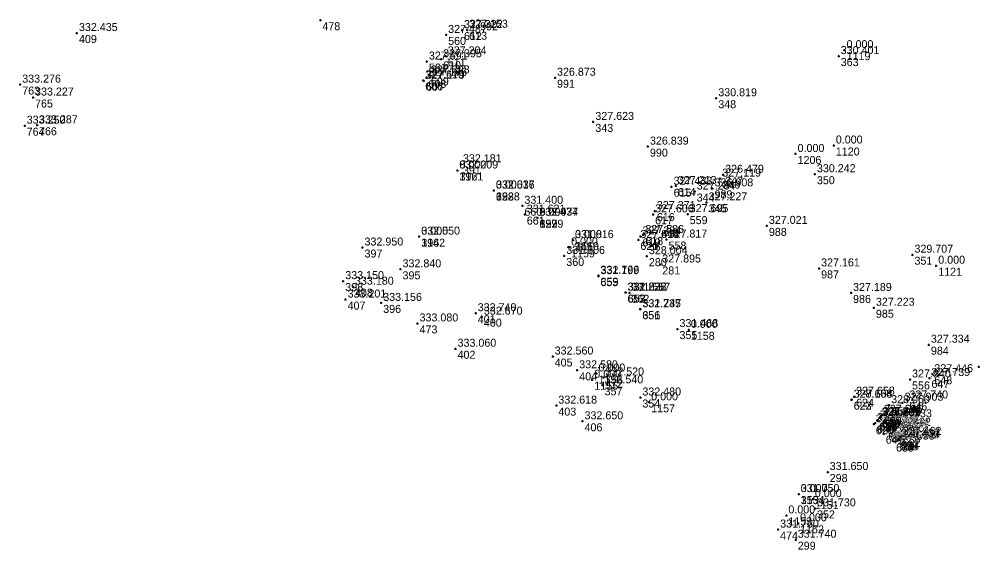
# Model space of a CAD drawing. Extents: x -829398 to -819400, y -1074439 to -1067977.
# Drawn here: x -820251.5 to -820107.5, y -1071703.4 to -1071623.8 of the extents above; entities that cross this region are included whole.
import ezdxf

# ---------------------------------------------------------------- set-up
doc = ezdxf.new("R2010")
doc.units = 0
for name, color, linetype in [('Vrstva 60', 7, 'Continuous'), ('Vrstva 61', 7, 'Continuous'), ('Čísla bodů_doměření_2012', 7, 'Continuous')]:
    doc.layers.add(name, color=color, linetype=linetype)

# ---------------------------------------------------------------- blocks, each defined once
blk = doc.blocks.new('BOD')
at = {"layer": 'Čísla bodů_doměření_2012'}
for p, q in [((-0.15, 0), (0.15, 0)), ((0, -0.15), (0, 0.15))]:
    blk.add_line(p, q, dxfattribs=at)

msp = doc.modelspace()

# ---------------------------------------------------------------- block references
at = {"layer": 'Vrstva 60'}
for p in [(-820206.381, -1071623.942), (-820182.724, -1071623.959), (-820242.877, -1071625.866), (-820185.146, -1071625.432), (-820184.371, -1071625.374), (-820187.525, -1071626.154), (-820127.777, -1071628.44), (-820190.409, -1071630.146), (-820188.277, -1071629.808), (-820187.581, -1071629.365), (-820128.662, -1071629.33), (-820190.96, -1071632.968), (-820190.846, -1071633.037), (-820190.487, -1071632.591), (-820190.106, -1071632.235), (-820171.199, -1071632.579), (-820251.388, -1071633.611), (-820249.46, -1071635.55), (-820147.02, -1071635.658), (-820250.715, -1071639.776), (-820248.87, -1071639.71), (-820165.455, -1071639.209), (-820157.265, -1071642.918), (-820129.397, -1071642.75), (-820135.127, -1071644.02), (-820185.306, -1071645.562), (-820185.83, -1071646.5), (-820185.83, -1071646.5), (-820145.986, -1071647.142), (-820132.23, -1071647.056), (-820153.718, -1071648.932), (-820153.083, -1071648.824), (-820146.417, -1071647.718), (-820180.358, -1071649.52), (-820180.35, -1071649.49), (-820180.35, -1071649.49), (-820150.251, -1071649.655), (-820147.58, -1071649.18), (-820176.092, -1071651.796), (-820148.471, -1071651.28), (-820175.733, -1071653.12), (-820156.492, -1071653.081), (-820156.224, -1071652.58), (-820151.307, -1071653.051), (-820173.838, -1071653.592), (-820173.82, -1071653.58), (-820173.82, -1071653.58), (-820139.432, -1071654.813), (-820157.962, -1071656.18), (-820191.55, -1071656.43), (-820191.55, -1071656.43), (-820168.5, -1071656.95), (-820168.5, -1071656.95), (-820158.702, -1071656.921), (-820158.699, -1071656.924), (-820158.379, -1071656.383), (-820154.476, -1071656.86), (-820200.06, -1071658.06), (-820169.09, -1071658.04), (-820117.602, -1071659.136), (-820169.81, -1071659.32), (-820157.426, -1071659.359), (-820155.418, -1071660.606), (-820194.36, -1071661.33), (-820131.602, -1071661.195), (-820114.034, -1071660.79), (-820202.95, -1071663.1), (-820164.679, -1071662.355), (-820164.67, -1071662.28), (-820201.49, -1071663.94), (-820160.644, -1071664.83), (-820160.579, -1071664.82), (-820160.034, -1071664.856), (-820126.813, -1071664.881), (-820202.6, -1071665.87), (-820197.26, -1071666.37), (-820158.416, -1071667.331), (-820158.39, -1071667.31), (-820123.384, -1071667.097), (-820183.09, -1071667.92), (-820182.17, -1071668.44), (-820191.81, -1071669.45), (-820152.84, -1071670.3), (-820151.13, -1071670.41), (-820186.11, -1071673.25), (-820115.139, -1071672.646), (-820171.55, -1071674.42), (-820167.87, -1071676.49), (-820107.66, -1071675.988), (-820165.61, -1071677.9), (-820164.98, -1071676.97), (-820163.95, -1071677.56), (-820117.967, -1071677.857), (-820115.061, -1071677.645), (-820114.625, -1071677.072), (-820164.07, -1071678.74), (-820158.4, -1071680.57), (-820126.359, -1071680.448), (-820171, -1071681.79), (-820157.08, -1071681.29), (-820126.721, -1071680.895), (-820126.703, -1071680.887), (-820121.101, -1071681.72), (-820119.075, -1071681.347), (-820118.373, -1071681.007), (-820122.533, -1071683.618), (-820122.513, -1071683.586), (-820122.465, -1071683.623), (-820122.368, -1071683.489), (-820122.185, -1071683.16), (-820167.07, -1071684.14), (-820123.398, -1071684.592), (-820123.219, -1071684.42), (-820122.885, -1071684.024), (-820122.868, -1071684.012), (-820122.818, -1071683.967), (-820122.779, -1071684.014), (-820120.949, -1071685.13), (-820120.795, -1071683.837), (-820121.908, -1071685.998), (-820121.518, -1071685.496), (-820121.226, -1071685.327), (-820119.366, -1071686.475), (-820120.372, -1071687.186), (-820119.794, -1071687.005), (-820119.624, -1071686.764), (-820119.6, -1071686.968), (-820130.316, -1071691.75), (-820134.66, -1071695.07), (-820134.66, -1071695.07), (-820132.54, -1071695.82), (-820132.21, -1071697.21), (-820136.51, -1071698.26), (-820134.76, -1071699.45), (-820137.74, -1071700.39), (-820135.1, -1071701.91)]:
    msp.add_blockref('BOD', p, dxfattribs=at)

# ---------------------------------------------------------------- texts
for s, p in [('478', (-820206.081, -1071625.442)), ('992', (-820182.424, -1071625.459)), ('612', (-820184.846, -1071626.932)), ('613', (-820184.071, -1071626.874)), ('409', (-820242.577, -1071627.366)), ('560', (-820187.225, -1071627.654)), ('1119', (-820127.477, -1071629.94)), ('610', (-820187.977, -1071631.308)), ('611', (-820187.281, -1071630.865)), ('363', (-820128.362, -1071630.83)), ('561', (-820190.109, -1071631.646)), ('608', (-820190.187, -1071634.091)), ('609', (-820189.806, -1071633.735)), ('991', (-820170.899, -1071634.079)), ('763', (-820251.088, -1071635.111)), ('606', (-820190.66, -1071634.468)), ('607', (-820190.546, -1071634.537)), ('765', (-820249.16, -1071637.05)), ('348', (-820146.72, -1071637.158)), ('764', (-820250.415, -1071641.276)), ('766', (-820248.57, -1071641.21)), ('343', (-820165.155, -1071640.709)), ('990', (-820156.965, -1071644.418)), ('1120', (-820129.097, -1071644.25)), ('1206', (-820134.827, -1071645.52)), ('391', (-820185.006, -1071647.062)), ('392', (-820185.53, -1071648)), ('1161', (-820185.53, -1071648)), ('347', (-820145.686, -1071648.642)), ('350', (-820131.93, -1071648.556)), ('346', (-820146.117, -1071649.218)), ('393', (-820180.05, -1071650.99)), ('658', (-820180.058, -1071651.02)), ('1228', (-820180.05, -1071650.99)), ('615', (-820153.418, -1071650.432)), ('614', (-820152.783, -1071650.324)), ('344', (-820149.951, -1071651.155)), ('989', (-820147.28, -1071650.68)), ('345', (-820148.171, -1071652.78)), ('660', (-820175.792, -1071653.296)), ('616', (-820155.924, -1071654.08)), ('661', (-820175.433, -1071654.62)), ('399', (-820173.52, -1071655.08)), ('657', (-820173.538, -1071655.092)), ('1229', (-820173.52, -1071655.08)), ('617', (-820156.192, -1071654.581)), ('559', (-820151.007, -1071654.551)), ('988', (-820139.132, -1071656.313)), ('394', (-820191.25, -1071657.93)), ('1162', (-820191.25, -1071657.93)), ('361', (-820168.2, -1071658.45)), ('1160', (-820168.2, -1071658.45)), ('620', (-820158.402, -1071658.421)), ('621', (-820158.399, -1071658.424)), ('619', (-820158.079, -1071657.883)), ('618', (-820157.662, -1071657.68)), ('558', (-820154.176, -1071658.36)), ('397', (-820199.76, -1071659.56)), ('1159', (-820168.79, -1071659.54)), ('360', (-820169.51, -1071660.82)), ('280', (-820157.126, -1071660.859)), ('351', (-820117.302, -1071660.636)), ('395', (-820194.06, -1071662.83)), ('281', (-820155.118, -1071662.106)), ('987', (-820131.302, -1071662.695)), ('1121', (-820113.734, -1071662.29)), ('359', (-820164.37, -1071663.78)), ('655', (-820164.379, -1071663.855)), ('398', (-820202.65, -1071664.6)), ('408', (-820201.19, -1071665.44)), ('407', (-820202.3, -1071667.37)), ('652', (-820160.344, -1071666.33)), ('653', (-820160.279, -1071666.32)), ('362', (-820159.734, -1071666.356)), ('986', (-820126.513, -1071666.381)), ('396', (-820196.96, -1071667.87)), ('651', (-820158.116, -1071668.831)), ('356', (-820158.09, -1071668.81)), ('985', (-820123.084, -1071668.597)), ('401', (-820182.79, -1071669.42)), ('400', (-820181.87, -1071669.94)), ('473', (-820191.51, -1071670.95)), ('355', (-820152.54, -1071671.8)), ('1158', (-820150.83, -1071671.91)), ('984', (-820114.839, -1071674.146)), ('402', (-820185.81, -1071674.75)), ('405', (-820171.25, -1071675.92)), ('404', (-820167.57, -1071677.99)), ('1156', (-820164.68, -1071678.47)), ('648', (-820114.325, -1071678.572)), ('1155', (-820165.31, -1071679.4)), ('357', (-820163.77, -1071680.24)), ('472', (-820163.65, -1071679.06)), ('556', (-820117.667, -1071679.357)), ('647', (-820114.761, -1071679.145)), ('403', (-820170.7, -1071683.29)), ('354', (-820158.1, -1071682.07)), ('1157', (-820156.78, -1071682.79)), ('622', (-820126.421, -1071682.395)), ('623', (-820126.403, -1071682.387)), ('624', (-820126.059, -1071681.948)), ('557', (-820120.801, -1071683.22)), ('645', (-820118.775, -1071682.847)), ('646', (-820118.073, -1071682.507)), ('629', (-820121.885, -1071684.66)), ('406', (-820166.77, -1071685.64)), ('628', (-820123.098, -1071686.092)), ('640', (-820122.919, -1071685.92)), ('627', (-820122.585, -1071685.524)), ('626', (-820122.568, -1071685.512)), ('643', (-820122.518, -1071685.467)), ('634', (-820122.479, -1071685.514)), ('642', (-820122.233, -1071685.118)), ('625', (-820122.213, -1071685.086)), ('633', (-820122.165, -1071685.123)), ('630', (-820122.068, -1071684.989)), ('644', (-820120.495, -1071685.337)), ('641', (-820121.608, -1071687.498)), ('636', (-820121.218, -1071686.996)), ('635', (-820120.926, -1071686.827)), ('631', (-820120.649, -1071686.63)), ('639', (-820120.072, -1071688.686)), ('638', (-820119.494, -1071688.505)), ('637', (-820119.324, -1071688.264)), ('284', (-820119.3, -1071688.468)), ('632', (-820119.066, -1071687.975)), ('298', (-820130.016, -1071693.25)), ('353', (-820134.36, -1071696.57)), ('1154', (-820134.36, -1071696.57)), ('1151', (-820132.24, -1071697.32)), ('352', (-820131.91, -1071698.71)), ('1153', (-820136.21, -1071699.76)), ('474', (-820137.44, -1071701.89)), ('1152', (-820134.46, -1071700.95)), ('299', (-820134.8, -1071703.41))]:
    msp.add_text(s, height=1.2, dxfattribs=at).set_placement(p)
at = {"layer": 'Vrstva 61'}
for s, p in [('332.435', (-820242.577, -1071625.566)), ('327.322', (-820184.846, -1071625.132)), ('327.153', (-820184.071, -1071625.074)), ('327.487', (-820187.225, -1071625.854)), ('0.000', (-820127.477, -1071628.14)), ('327.591', (-820190.109, -1071629.846)), ('327.395', (-820187.977, -1071629.508)), ('327.204', (-820187.281, -1071629.065)), ('330.401', (-820128.362, -1071629.03)), ('327.610', (-820190.66, -1071632.668)), ('327.179', (-820190.546, -1071632.737)), ('327.176', (-820190.187, -1071632.291)), ('327.398', (-820189.806, -1071631.935)), ('326.873', (-820170.899, -1071632.279)), ('333.276', (-820251.088, -1071633.311)), ('333.227', (-820249.16, -1071635.25)), ('330.819', (-820146.72, -1071635.358)), ('333.250', (-820250.415, -1071639.476)), ('333.287', (-820248.57, -1071639.41)), ('327.623', (-820165.155, -1071638.909)), ('326.839', (-820156.965, -1071642.618)), ('0.000', (-820129.097, -1071642.45)), ('0.000', (-820134.827, -1071643.72)), ('332.181', (-820185.006, -1071645.262)), ('332.209', (-820185.53, -1071646.2)), ('0.000', (-820185.53, -1071646.2)), ('326.479', (-820145.686, -1071646.842)), ('330.242', (-820131.93, -1071646.756)), ('327.433', (-820153.418, -1071648.632)), ('327.213', (-820152.783, -1071648.524)), ('327.119', (-820146.117, -1071647.418)), ('332.516', (-820180.058, -1071649.22)), ('332.037', (-820180.05, -1071649.19)), ('0.000', (-820180.05, -1071649.19)), ('327.284', (-820149.951, -1071649.355)), ('326.908', (-820147.28, -1071648.88)), ('331.400', (-820175.792, -1071651.496)), ('327.227', (-820148.171, -1071650.98)), ('331.621', (-820175.433, -1071652.82)), ('327.606', (-820156.192, -1071652.781)), ('327.371', (-820155.924, -1071652.28)), ('327.695', (-820151.007, -1071652.751)), ('332.474', (-820173.538, -1071653.292)), ('332.037', (-820173.52, -1071653.28)), ('0.000', (-820173.52, -1071653.28)), ('327.021', (-820139.132, -1071654.513)), ('327.586', (-820157.662, -1071655.88)), ('332.550', (-820191.25, -1071656.13)), ('0.000', (-820191.25, -1071656.13)), ('331.816', (-820168.2, -1071656.65)), ('0.000', (-820168.2, -1071656.65)), ('327.414', (-820158.402, -1071656.621)), ('327.848', (-820158.399, -1071656.624)), ('327.394', (-820158.079, -1071656.083)), ('327.817', (-820154.176, -1071656.56)), ('332.950', (-820199.76, -1071657.76)), ('0.000', (-820168.79, -1071657.74)), ('331.806', (-820169.51, -1071659.02)), ('328.004', (-820157.126, -1071659.059)), ('329.707', (-820117.302, -1071658.836)), ('332.840', (-820194.06, -1071661.03)), ('327.895', (-820155.118, -1071660.306)), ('327.161', (-820131.302, -1071660.895)), ('0.000', (-820113.734, -1071660.49)), ('333.150', (-820202.65, -1071662.8)), ('332.199', (-820164.379, -1071662.055)), ('331.766', (-820164.37, -1071661.98)), ('333.180', (-820201.19, -1071663.64)), ('332.226', (-820160.344, -1071664.53)), ('331.632', (-820160.279, -1071664.52)), ('331.557', (-820159.734, -1071664.556)), ('327.189', (-820126.513, -1071664.581)), ('333.201', (-820202.3, -1071665.57)), ('333.156', (-820196.96, -1071666.07)), ('332.235', (-820158.116, -1071667.031)), ('331.747', (-820158.09, -1071667.01)), ('327.223', (-820123.084, -1071666.797)), ('332.740', (-820182.79, -1071667.62)), ('332.670', (-820181.87, -1071668.14)), ('333.080', (-820191.51, -1071669.15)), ('331.468', (-820152.54, -1071670)), ('0.000', (-820150.83, -1071670.11)), ('333.060', (-820185.81, -1071672.95)), ('327.334', (-820114.839, -1071672.346)), ('332.560', (-820171.25, -1071674.12)), ('332.580', (-820167.57, -1071676.19)), ('0.000', (-820164.68, -1071676.67)), ('332.520', (-820163.65, -1071677.26)), ('327.940', (-820117.667, -1071677.557)), ('327.739', (-820114.761, -1071677.345)), ('327.446', (-820114.325, -1071676.772)), ('0.000', (-820165.31, -1071677.6)), ('332.540', (-820163.77, -1071678.44)), ('332.480', (-820158.1, -1071680.27)), ('327.658', (-820126.059, -1071680.148)), ('332.618', (-820170.7, -1071681.49)), ('0.000', (-820156.78, -1071680.99)), ('328.108', (-820126.421, -1071680.595)), ('327.664', (-820126.403, -1071680.587)), ('328.060', (-820120.801, -1071681.42)), ('327.903', (-820118.775, -1071681.047)), ('327.740', (-820118.073, -1071680.707)), ('327.707', (-820122.233, -1071683.318)), ('327.701', (-820122.213, -1071683.286)), ('327.446', (-820122.068, -1071683.189)), ('327.691', (-820121.885, -1071682.86)), ('332.650', (-820166.77, -1071683.84)), ('328.121', (-820123.098, -1071684.292)), ('327.714', (-820122.919, -1071684.12)), ('328.153', (-820122.585, -1071683.724)), ('327.708', (-820122.568, -1071683.712)), ('327.709', (-820122.518, -1071683.667)), ('326.885', (-820122.479, -1071683.714)), ('326.859', (-820122.165, -1071683.323)), ('327.833', (-820120.495, -1071683.537)), ('327.685', (-820121.608, -1071685.698)), ('326.816', (-820121.218, -1071685.196)), ('326.884', (-820120.926, -1071685.027)), ('327.482', (-820120.649, -1071684.83)), ('327.462', (-820119.066, -1071686.175)), ('327.555', (-820120.072, -1071686.886)), ('326.440', (-820119.494, -1071686.705)), ('326.437', (-820119.324, -1071686.464)), ('326.480', (-820119.3, -1071686.668)), ('331.650', (-820130.016, -1071691.45)), ('331.750', (-820134.36, -1071694.77)), ('0.000', (-820134.36, -1071694.77)), ('0.000', (-820132.24, -1071695.52)), ('331.730', (-820131.91, -1071696.91)), ('0.000', (-820136.21, -1071697.96)), ('0.000', (-820134.46, -1071699.15)), ('331.760', (-820137.44, -1071700.09)), ('331.740', (-820134.8, -1071701.61))]:
    msp.add_text(s, height=1.2, dxfattribs=at).set_placement(p)

doc.saveas('drawing.dxf')
